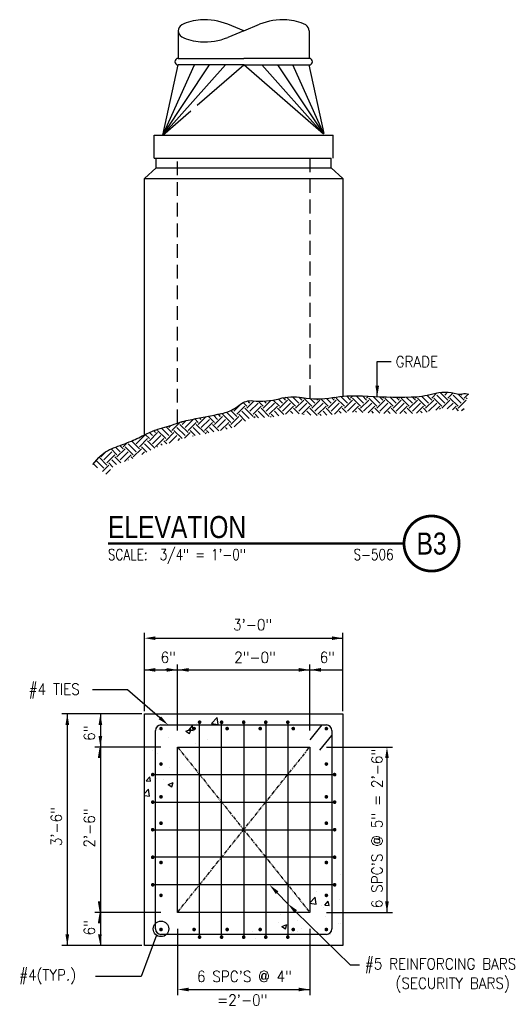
# Model space of a CAD drawing. Header units: inches. Extents: x -9715 to 32893, y -15613 to -1138.
# Tile 257 of 380: x 10437 to 10526, y -11225 to -11047. Entities that reach past the tile are written whole.
import ezdxf
from ezdxf.enums import TextEntityAlignment as Align

# ---------------------------------------------------------------- set-up
doc = ezdxf.new("R2010")
doc.units = ezdxf.units.IN
doc.header["$MEASUREMENT"] = 0
doc.linetypes.add('HIDDEN', pattern=[0.375, 0.25, -0.125])
doc.linetypes.add('PHANTOM2', pattern=[1.25, 0.625, -0.125, 0.125, -0.125, 0.125, -0.125])
doc.layers.get('0').update_dxf_attribs({"color": 252})
for name, color, linetype in [('A-ANNO-TITL', 2, 'Continuous'), ('S-ANNO-TEXT', 2, 'Continuous'), ('S1', 2, 'Continuous'), ('S2', 7, 'Continuous'), ('S3', 4, 'Continuous'), ('S5', 1, 'Continuous'), ('S6', 1, 'Continuous'), ('S7', 2, 'Continuous'), ('S7R', 2, 'Continuous')]:
    doc.layers.add(name, color=color, linetype=linetype)
doc.styles.add('125', font='romans.shx', dxfattribs={"width": 0.8, "height": 2})
doc.styles.add('TEXT', font='romans.shx', dxfattribs={"width": 0.8, "height": 16})
doc.styles.add('Title', font='swiss.ttf', dxfattribs={"width": 0.8})

# ---------------------------------------------------------------- blocks, each defined once
blk = doc.blocks.new('*X274')
at = {"color": 0}
for p, q in [((2651.7, 1484.9), (2657.2, 1490.5)), ((2669.3, 1482.7), (2661, 1491)), ((2666, 1488.2), (2669, 1491.2)), ((2669.3, 1484.9), (2674.9, 1490.5)), ((2450.6, 1476.1), (2446.6, 1480.1)), ((2450.6, 1473.9), (2458.5, 1481.8)), ((2453.9, 1479.4), (2451.5, 1481.8)), ((2468.2, 1476.1), (2462.8, 1481.6)), ((2468.2, 1473.9), (2476.7, 1482.3)), ((2471.6, 1479.4), (2469.4, 1481.6)), ((2485.9, 1476.1), (2479.3, 1482.7)), ((2489.2, 1479.4), (2484.7, 1483.9)), ((2485.9, 1473.9), (2494.8, 1482.7)), ((2492.6, 1482.7), (2490.1, 1485.2)), ((2492.6, 1484.9), (2493.4, 1485.7)), ((2503.6, 1476.1), (2494.8, 1484.9)), ((2506.9, 1479.4), (2500.1, 1486.2)), ((2503.6, 1473.9), (2512.4, 1482.7)), ((2510.2, 1482.7), (2507, 1485.9)), ((2510.2, 1484.9), (2510.7, 1485.4)), ((2521.3, 1476.1), (2512.4, 1484.9)), ((2524.6, 1479.4), (2519.8, 1484.2)), ((2521.3, 1473.9), (2530.1, 1482.7)), ((2527.9, 1482.7), (2526.7, 1483.9)), ((2539, 1476.1), (2531.1, 1484)), ((2542.3, 1479.4), (2537.2, 1484.4)), ((2539, 1473.9), (2547.8, 1482.7)), ((2545.6, 1482.7), (2543.1, 1485.2)), ((2545.6, 1484.9), (2546.5, 1485.8)), ((2556.6, 1476.1), (2547.8, 1484.9)), ((2559.9, 1479.4), (2552.7, 1486.6)), ((2556.6, 1473.9), (2565.5, 1482.7)), ((2563.3, 1482.7), (2558.8, 1487.2)), ((2563.3, 1484.9), (2565.8, 1487.5)), ((2574.3, 1476.1), (2565.5, 1484.9)), ((2577.6, 1479.4), (2569.6, 1487.5)), ((2574.3, 1473.9), (2583.1, 1482.7)), ((2580.9, 1482.7), (2576.4, 1487.2)), ((2580.9, 1484.9), (2582.9, 1486.9)), ((2592, 1476.1), (2583.1, 1484.9)), ((2595.3, 1479.4), (2588.1, 1486.6)), ((2592, 1473.9), (2600.8, 1482.7)), ((2598.6, 1482.7), (2595, 1486.4)), ((2598.6, 1484.9), (2599.9, 1486.2)), ((2609.7, 1476.1), (2600.8, 1484.9)), ((2613, 1479.4), (2606.3, 1486.1)), ((2609.7, 1473.9), (2618.5, 1482.7)), ((2616.3, 1482.7), (2613, 1486)), ((2616.3, 1484.9), (2617.4, 1486)), ((2627.3, 1476.1), (2618.5, 1484.9)), ((2630.7, 1479.4), (2624, 1486)), ((2627.3, 1473.9), (2636.2, 1482.7)), ((2634, 1482.7), (2630.5, 1486.1)), ((2634, 1484.9), (2635.5, 1486.4)), ((2645, 1476.1), (2636.2, 1484.9)), ((2648.3, 1479.4), (2640.7, 1487)), ((2645, 1473.9), (2653.9, 1482.7)), ((2651.7, 1482.7), (2646.4, 1488)), ((2648.3, 1488.2), (2648.5, 1488.4)), ((2662.7, 1476.1), (2653.9, 1484.9)), ((2666, 1479.4), (2657.2, 1488.2)), ((2662.7, 1473.9), (2671.5, 1482.7)), ((2680.4, 1476.1), (2671.5, 1484.9)), ((2683.7, 1479.4), (2674.9, 1488.2)), ((2687, 1482.7), (2680.4, 1489.3)), ((2680.4, 1473.9), (2689.2, 1482.7)), ((2683.7, 1488.2), (2684.9, 1489.4)), ((2687, 1484.9), (2691.4, 1489.3)), ((2690.3, 1483.9), (2689.2, 1484.9)), ((2436.2, 1461.7), (2428.4, 1469.6)), ((2439.5, 1465), (2433.1, 1471.5)), ((2436.2, 1470.6), (2444.3, 1478.6)), ((2439.5, 1467.2), (2448.4, 1476.1)), ((2453, 1462.6), (2445, 1470.6)), ((2457.2, 1465), (2448.4, 1473.9)), ((2453.9, 1470.6), (2462.7, 1479.4)), ((2457.2, 1467.2), (2466, 1476.1)), ((2469.7, 1463.6), (2462.7, 1470.6)), ((2474.9, 1465), (2466, 1473.9)), ((2471.6, 1470.6), (2480.4, 1479.4)), ((2474.9, 1467.2), (2483.7, 1476.1)), ((2485.4, 1465.6), (2480.4, 1470.6)), ((2490.7, 1466.9), (2483.7, 1473.9)), ((2489.2, 1470.6), (2498.1, 1479.4)), ((2492.6, 1467.3), (2501.4, 1476.1)), ((2500.4, 1468.2), (2498.1, 1470.6)), ((2507.6, 1467.6), (2501.4, 1473.9)), ((2506.9, 1470.6), (2515.8, 1479.4)), ((2510.2, 1467.2), (2519.1, 1476.1)), ((2520.2, 1466.1), (2515.8, 1470.6)), ((2527, 1465.9), (2519.1, 1473.9)), ((2524.6, 1470.6), (2533.4, 1479.4)), ((2527.9, 1467.2), (2536.7, 1476.1)), ((2537.6, 1466.4), (2533.4, 1470.6)), ((2543.5, 1467.1), (2536.7, 1473.9)), ((2542.3, 1470.6), (2551.1, 1479.4)), ((2545.8, 1467.4), (2554.4, 1476.1)), ((2553.1, 1468.6), (2551.1, 1470.6)), ((2559.1, 1469.2), (2554.4, 1473.9)), ((2559.9, 1470.6), (2568.8, 1479.4)), ((2565.5, 1469.5), (2572.1, 1476.1)), ((2569.9, 1469.5), (2568.8, 1470.6)), ((2576.8, 1469.2), (2572.1, 1473.9)), ((2577.6, 1470.6), (2586.5, 1479.4)), ((2582.5, 1468.9), (2589.8, 1476.1)), ((2588.4, 1468.6), (2586.5, 1470.6)), ((2595.3, 1468.3), (2589.8, 1473.9)), ((2595.3, 1470.6), (2604.1, 1479.4)), ((2599.6, 1468.2), (2607.5, 1476.1)), ((2606.6, 1468.1), (2604.1, 1470.6)), ((2613.3, 1468), (2607.5, 1473.9)), ((2613, 1470.6), (2621.8, 1479.4)), ((2617.1, 1468), (2625.1, 1476.1)), ((2624.3, 1468), (2621.8, 1470.6)), ((2630.9, 1468.1), (2625.1, 1473.9)), ((2630.7, 1470.6), (2639.5, 1479.4)), ((2635.1, 1468.3), (2642.8, 1476.1)), ((2641.2, 1468.9), (2639.5, 1470.6)), ((2646.9, 1469.7), (2642.8, 1473.9)), ((2648.3, 1470.6), (2657.2, 1479.4)), ((2656.1, 1471.7), (2660.5, 1476.1)), ((2661.4, 1472.9), (2660.5, 1473.9)), ((2668.6, 1473.2), (2674.9, 1479.4)), ((2674.3, 1472.2), (2678.2, 1476.1)), ((2680.9, 1471.1), (2678.2, 1473.9)), ((2684.3, 1471.2), (2686.9, 1473.7)), ((2368.8, 1449.6), (2377.6, 1458.4)), ((2379.9, 1458.4), (2379.3, 1459)), ((2379.9, 1456.2), (2383.9, 1460.2)), ((2383.2, 1452.9), (2392, 1461.7)), ((2386.5, 1449.6), (2395.3, 1458.4)), ((2397.5, 1458.4), (2393.7, 1462.3)), ((2397.5, 1456.2), (2406, 1464.6)), ((2400.8, 1461.7), (2399.2, 1463.3)), ((2400.8, 1452.9), (2409.7, 1461.7)), ((2404.2, 1449.6), (2413, 1458.4)), ((2415.2, 1458.4), (2408.5, 1465.1)), ((2418.5, 1461.7), (2414, 1466.2)), ((2415.2, 1456.2), (2424.1, 1465)), ((2418.5, 1452.9), (2427.4, 1461.7)), ((2421.8, 1465), (2419.5, 1467.4)), ((2421.8, 1467.2), (2422.6, 1468)), ((2421.8, 1449.6), (2430.7, 1458.4)), ((2432.9, 1458.4), (2424.1, 1467.2)), ((2432.9, 1456.2), (2441.7, 1465)), ((2436.8, 1453.5), (2445, 1461.7)), ((2449.1, 1459.8), (2441.7, 1467.2)), ((2458.2, 1463.8), (2459.4, 1465)), ((2463.1, 1463.5), (2459.4, 1467.2)), ((2476.1, 1464.1), (2477.1, 1465)), ((2479.8, 1464.6), (2477.1, 1467.2)), ((2512.9, 1466.8), (2512.4, 1467.2)), ((2531.4, 1466), (2530.1, 1467.2)), ((2347.8, 1444), (2344.4, 1447.5)), ((2344.5, 1438.5), (2353.3, 1447.4)), ((2351.1, 1447.4), (2349.1, 1449.4)), ((2351.1, 1449.6), (2351.9, 1450.4)), ((2362.2, 1440.7), (2353.3, 1449.6)), ((2365.5, 1444), (2357.6, 1452)), ((2362.2, 1438.5), (2371, 1447.4)), ((2368.8, 1447.4), (2362.7, 1453.5)), ((2365.5, 1452.9), (2367.7, 1455.1)), ((2379.9, 1440.7), (2371, 1449.6)), ((2383.2, 1444), (2374.3, 1452.9)), ((2386.5, 1447.4), (2377.6, 1456.2)), ((2382.5, 1441.1), (2388.7, 1447.4)), ((2394.2, 1444.1), (2388.7, 1449.6)), ((2399.8, 1445.1), (2392, 1452.9)), ((2404.2, 1447.4), (2395.3, 1456.2)), ((2405.1, 1446.1), (2406.4, 1447.4)), ((2409.1, 1446.9), (2406.4, 1449.6)), ((2414.6, 1448), (2409.7, 1452.9)), ((2420.1, 1449.1), (2413, 1456.2)), ((2429.2, 1451.1), (2427.4, 1452.9)), ((2434.3, 1452.6), (2430.7, 1456.2)), ((2333.5, 1429.7), (2324.9, 1438.2)), ((2326.8, 1438.5), (2327.7, 1439.4)), ((2330.1, 1435.2), (2339, 1444)), ((2333.5, 1431.9), (2342.3, 1440.7)), ((2344.5, 1440.7), (2339.9, 1445.3)), ((2350.4, 1430.4), (2342.3, 1438.5)), ((2347.8, 1435.2), (2356.7, 1444)), ((2351.1, 1431.9), (2360, 1440.7)), ((2363.5, 1435), (2360, 1438.5)), ((2366, 1435.7), (2374.3, 1444)), ((2375.7, 1438.8), (2377.6, 1440.7)), ((2391.5, 1443.5), (2392, 1444)), ((2291.5, 1420.8), (2297.5, 1426.8)), ((2294.8, 1417.5), (2303.6, 1426.4)), ((2309.1, 1423.1), (2302.6, 1429.6)), ((2312.5, 1426.4), (2307.4, 1431.4)), ((2309.1, 1420.8), (2318, 1429.7)), ((2315.8, 1429.7), (2312.3, 1433.2)), ((2312.5, 1417.5), (2321.3, 1426.4)), ((2315.8, 1431.9), (2320.1, 1436.2)), ((2326.8, 1423.1), (2318, 1431.9)), ((2330.1, 1426.4), (2321.3, 1435.2)), ((2326.8, 1420.8), (2335.7, 1429.7)), ((2341.6, 1426), (2335.7, 1431.9)), ((2336, 1423.3), (2339, 1426.4)), ((2346, 1428.2), (2339, 1435.2)), ((2353.4, 1431.8), (2353.3, 1431.9)), ((2358.4, 1433.5), (2356.7, 1435.2)), ((2294.8, 1408.7), (2286.6, 1416.9)), ((2298.1, 1412), (2289.7, 1420.4)), ((2298.1, 1414.2), (2306.9, 1423.1)), ((2308.6, 1412.5), (2303.6, 1417.5)), ((2313.4, 1414.4), (2306.9, 1420.8)), ((2317.4, 1415.9), (2324.6, 1423.1)), ((2321.5, 1417.4), (2321.3, 1417.5)), ((2326.2, 1419.2), (2324.6, 1420.8)), ((2287.8, 1409.1), (2283.5, 1413.4)), ((2293.3, 1405), (2300.3, 1412)), ((2297.1, 1402.2), (2302, 1407.1)), ((2304.7, 1409.8), (2300.3, 1414.2))]:
    blk.add_line(p, q, dxfattribs=at)
blk = doc.blocks.new('*X259')
at = {"color": 0}
for p, q in [((2607.1, 991), (2607.1, 991)), ((2573.4, 960.2), (2579.3, 966.3)), ((2580.2, 958.7), (2579.3, 966.3)), ((2580.8, 973), (2580.8, 973)), ((2573.4, 959.8), (2580.2, 958.7)), ((2586.5, 957.3), (2586.5, 957.3)), ((2588, 955), (2588, 955)), ((2589.7, 957.5), (2593.5, 962.1)), ((2589.7, 957.5), (2594.4, 957.1)), ((2594.4, 957.1), (2593.5, 962.1)), ((2606.1, 964.3), (2606.1, 964.3)), ((2541.4, 947), (2541.4, 947)), ((2590.1, 945.4), (2590.1, 945.4)), ((2539.8, 938.8), (2539.8, 938.8)), ((2542.8, 934.5), (2548.4, 936.6)), ((2542.8, 934.5), (2546.8, 931.8)), ((2546.8, 931.8), (2548.4, 936.6)), ((2559.8, 941.4), (2559.8, 941.4)), ((2605.1, 937.7), (2605.1, 937.7)), ((2607.2, 937.4), (2607.2, 937.4)), ((2511, 929.2), (2511, 929.2)), ((2522.5, 926.1), (2522.5, 926.1)), ((2553.7, 927.4), (2553.7, 927.4)), ((2560.5, 929.4), (2560.5, 929.4)), ((2564, 932.1), (2564, 932.1)), ((2596.4, 925.6), (2596.4, 925.6)), ((2513.9, 921.4), (2513.9, 921.4)), ((2569.1, 913.9), (2569.1, 913.9))]:
    blk.add_line(p, q, dxfattribs=at)
blk = doc.blocks.new('*X258')
at = {"color": 0}
for p, q in [((2455.9, 1158), (2455.9, 1158)), ((2466.5, 1155.4), (2472.7, 1161.9)), ((2473.6, 1154.3), (2472.7, 1161.9)), ((2405.6, 1151.4), (2405.6, 1151.4)), ((2408.2, 1149), (2408.2, 1149)), ((2425.6, 1154), (2425.6, 1154)), ((2438.5, 1147.1), (2444.1, 1149.3)), ((2438.5, 1147.1), (2442.5, 1144.5)), ((2441.6, 1148.1), (2445.5, 1152.7)), ((2441.6, 1148.1), (2446.4, 1147.7)), ((2442.5, 1144.4), (2444.1, 1149.3)), ((2446.4, 1147.7), (2445.5, 1152.7)), ((2449.8, 1155), (2449.8, 1155)), ((2466.5, 1155.4), (2473.6, 1154.3)), ((2419.1, 1140.2), (2419.1, 1140.2)), ((2461.8, 1138.4), (2461.8, 1138.4)), ((2448.5, 1133.6), (2448.5, 1133.6)), ((2401.9, 1125.6), (2401.9, 1125.6)), ((2404.6, 1122.5), (2404.6, 1122.5)), ((2407.2, 1122.4), (2407.2, 1122.4)), ((2421, 1108), (2421, 1108)), ((2395.3, 1092.9), (2399.2, 1097.5)), ((2400.1, 1092.5), (2399.2, 1097.5)), ((2406.3, 1095.7), (2406.3, 1095.7)), ((2413.8, 1094.9), (2413.8, 1094.9)), ((2393.4, 1079.3), (2397.9, 1084)), ((2395.3, 1092.9), (2400.1, 1092.5)), ((2398.8, 1076.4), (2397.9, 1084)), ((2419, 1089.1), (2424.6, 1091.3)), ((2419, 1089.1), (2423, 1086.4)), ((2423, 1086.4), (2424.6, 1091.3)), ((2393.4, 1077.2), (2398.8, 1076.4)), ((2404.9, 1072), (2404.9, 1072)), ((2405.3, 1069.1), (2405.3, 1069.1))]:
    blk.add_line(p, q, dxfattribs=at)
blk = doc.blocks.new('NAVFAC_Anno_Title_T1')
at = {"color": 0, "linetype": 'ByBlock', "lineweight": -2, "style": 'Title'}
blk.add_attdef('TITLE', (0, 0.5), '', height=2, dxfattribs=at)
at = {"color": 0, "linetype": 'ByBlock', "lineweight": -2, "style": 'TEXT', "width": 0.8}
blk.add_attdef('SCALE', text='', height=1, dxfattribs=at).set_placement((0, -0.5), align=Align.TOP_LEFT)
blk = doc.blocks.new('NAVFAC_Anno_Title_B1')
at = {"const_width": 0.25}
blk.add_lwpolyline([(0, -2.5, -1), (0, 2.5, -1)], format="xyb", close=True, dxfattribs=at)
at = {"color": 0, "linetype": 'ByBlock', "lineweight": -2, "style": 'Title', "width": 0.8}
blk.add_attdef('NUMBER', text='', height=2, dxfattribs=at).set_placement((0, 0), align=Align.MIDDLE_CENTER)
at = {"color": 0, "linetype": 'ByBlock', "lineweight": -2, "style": 'TEXT', "width": 0.8}
blk.add_attdef('CUT_FROM', text='', height=1, dxfattribs=at).set_placement((-3.443, -0.5), align=Align.TOP_RIGHT)

msp = doc.modelspace()

# ---------------------------------------------------------------- linework, layer by layer
at = {"layer": 'A-ANNO-TITL', "const_width": 0.4}
msp.add_lwpolyline([(10453.43526, -11141.64526), (10507.16055, -11141.64526)], dxfattribs=at)
at = {"layer": 'S1', "color": 2}
for p, q in [((10462.19441, -11073.47915), (10462.19441, -11071.72915)), ((10493.94441, -11073.47915), (10493.94441, -11071.72915)), ((10460.06941, -11075.41665), (10462.19441, -11073.47915)), ((10462.19441, -11073.47915), (10493.94441, -11073.47915)), ((10496.06941, -11075.41665), (10493.94441, -11073.47915)), ((10460.06941, -11075.41665), (10496.06941, -11075.41665)), ((10460.06941, -11121.92375), (10460.06941, -11075.41665)), ((10496.06941, -11075.41665), (10496.06941, -11114.91271))]:
    msp.add_line(p, q, dxfattribs=at)
at = {"layer": 'S1', "color": 2, "linetype": 'HIDDEN', "ltscale": 10}
for p, q in [((10466.06941, -11119.78904), (10466.06941, -11071.72915)), ((10490.06941, -11071.72915), (10490.06941, -11115.34892))]:
    msp.add_line(p, q, dxfattribs=at)
at = {"layer": 'S1', "color": 1, "linetype": 'PHANTOM2'}
for p, q in [((10466.06941, -11208.57039), (10490.06941, -11178.57039)), ((10466.06941, -11178.57039), (10490.06941, -11208.57039))]:
    msp.add_line(p, q, dxfattribs=at)
at = {"layer": 'S1', "color": 3}
for p, q in [((10466.06941, -11178.57039), (10490.06941, -11178.57039)), ((10466.06941, -11208.57039), (10466.06941, -11178.57039)), ((10490.06941, -11178.57039), (10490.06941, -11208.57039)), ((10490.06941, -11208.57039), (10466.06941, -11208.57039))]:
    msp.add_line(p, q, dxfattribs=at)
at = {"layer": 'S1', "color": 2}
msp.add_lwpolyline([(10450.7117, -11127.27718), (10451.81941, -11126.04165, -0.126613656), (10454.44441, -11124.29165, 0.015530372), (10457.69441, -11123.04165, 0.023097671), (10460.31941, -11121.79165, -0.055105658), (10462.50691, -11120.91665, 0.01729469), (10465.88191, -11119.85415, -0.039508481), (10468.69441, -11119.10415, 0.006766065), (10474.06941, -11118.04165, 0.041406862), (10475.31941, -11117.66665, 0.078913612), (10477.44441, -11116.41665, -0.202839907), (10479.75691, -11115.72915, 0.094801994), (10484.56941, -11115.35415, -0.111144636), (10488.69441, -11115.16665, 0.088206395), (10494.19441, -11115.16665, -0.05900997), (10499.56941, -11114.85415, 0.019345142), (10508.44441, -11115.04165, 0.06224782), (10512.38191, -11114.47915, -0.133908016), (10516.81941, -11114.47915, 0.133908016), (10517.75691, -11114.47915, -0.165213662), (10518.89624, -11114.549)], format="xyb", dxfattribs=at)
at = {"layer": 'S1', "color": 3}
msp.add_lwpolyline([(10460.06941, -11214.57039), (10460.06941, -11172.57039), (10496.06941, -11172.57039), (10496.06941, -11214.57039)], close=True, dxfattribs=at)
at = {"layer": 'S2', "color": 3}
for p, q in [((10478.06941, -11048.60415), (10475.19441, -11047.41665)), ((10478.06941, -11048.60415), (10480.94441, -11047.41665)), ((10466.20544, -11048.60415), (10466.20544, -11053.60415)), ((10478.06941, -11048.60415), (10475.19441, -11049.79165)), ((10489.93339, -11048.60415), (10489.93339, -11053.60415)), ((10466.19441, -11053.60415), (10478.06941, -11053.60415)), ((10489.94441, -11053.60415), (10478.06941, -11053.60415)), ((10463.38191, -11067.54165), (10466.19441, -11054.79165)), ((10463.38191, -11067.54165), (10469.13191, -11054.79165)), ((10463.38191, -11067.54165), (10471.88191, -11054.79165)), ((10463.38191, -11067.54165), (10474.75691, -11054.79165)), ((10478.06941, -11054.79165), (10466.19441, -11054.79165)), ((10469.6457, -11062.10415), (10478.06941, -11054.79165)), ((10478.06941, -11054.79165), (10489.94441, -11054.79165)), ((10492.54568, -11067.35827), (10478.06941, -11054.79165)), ((10492.57086, -11067.3331), (10481.38191, -11054.79165)), ((10492.59907, -11067.30488), (10484.25691, -11054.79165)), ((10492.63427, -11067.26969), (10487.00691, -11054.79165)), ((10492.6856, -11067.21835), (10489.94441, -11054.79165)), ((10461.81941, -11067.54165), (10494.31941, -11067.54165)), ((10461.81941, -11071.72915), (10461.81941, -11067.54165)), ((10494.31941, -11071.72915), (10494.31941, -11067.54165)), ((10461.81941, -11071.72915), (10493.94441, -11071.72915))]:
    msp.add_line(p, q, dxfattribs=at)
msp.add_lwpolyline([(10463.38191, -11067.54165), (10468.50691, -11063.09271)], dxfattribs=at)
for centre, radius, start, end in [((10467.32361, -11048.54165), 1.11991, 116.7568278, 183.1992153), ((10470.84179, -11055.51953), 8.93455, 93.7534096, 116.7568278), ((10470.97964, -11057.62083), 11.04036, 67.5572466, 93.7534096), ((10485.15918, -11057.62083), 11.04036, 86.2465904, 112.4427534), ((10485.29704, -11055.51953), 8.93455, 63.2431722, 86.2465904), ((10488.81522, -11048.54165), 1.11991, 356.8007847, 63.2431722), ((10467.32361, -11048.66665), 1.11991, 176.8007847, 243.2431722), ((10470.84179, -11041.68876), 8.93455, 243.2431722, 266.2465904), ((10470.97964, -11039.58746), 11.04036, 266.2465904, 292.4427534), ((10466.19441, -11054.1979), 0.59375, 90, 270), ((10489.94441, -11054.1979), 0.59375, 270, 90)]:
    msp.add_arc(centre, radius, start, end, dxfattribs=at)
at = {"layer": 'S3', "color": 4}
for p, q in [((10470.06941, -11213.07039), (10470.06941, -11174.07039)), ((10474.06941, -11213.07039), (10474.06941, -11174.07039)), ((10478.06941, -11174.07039), (10478.06941, -11213.07039)), ((10482.06941, -11174.07039), (10482.06941, -11213.07039)), ((10486.06941, -11174.07039), (10486.06941, -11213.07039)), ((10461.56941, -11183.57039), (10494.56941, -11183.57039)), ((10461.56941, -11188.57039), (10494.56941, -11188.57039)), ((10461.56941, -11193.57039), (10494.56941, -11193.57039)), ((10494.56941, -11198.57039), (10461.56941, -11198.57039)), ((10494.56941, -11203.57039), (10461.56941, -11203.57039))]:
    msp.add_line(p, q, dxfattribs=at)
at = {"layer": 'S3', "color": 3}
for p, q in [((10462.06941, -11211.57039), (10462.06941, -11175.57039)), ((10463.06941, -11174.57039), (10493.06941, -11174.57039)), ((10494.06941, -11175.57039), (10494.06941, -11211.57039)), ((10493.06941, -11212.57039), (10463.06941, -11212.57039))]:
    msp.add_line(p, q, dxfattribs=at)
at = {"layer": 'S3', "color": 3, "linetype": 'Continuous'}
for p, q in [((10490.12899, -11177.26328), (10492.2833, -11174.57039)), ((10491.9151, -11179.15526), (10494.06941, -11176.46236))]:
    msp.add_line(p, q, dxfattribs=at)
at = {"layer": 'S3', "color": 4, "const_width": 0.33333}
for points in [[(10469.90275, -11174.07039, -1), (10470.23608, -11174.07039, -1)], [(10473.90275, -11174.07039, -1), (10474.23608, -11174.07039, -1)], [(10477.90275, -11174.07039, -1), (10478.23608, -11174.07039, -1)], [(10481.90275, -11174.07039, -1), (10482.23608, -11174.07039, -1)], [(10485.90275, -11174.07039, -1), (10486.23608, -11174.07039, -1)], [(10462.90275, -11175.22852, 1), (10463.23608, -11175.22852, 1)], [(10468.90275, -11175.22852, 1), (10469.23608, -11175.22852, 1)], [(10474.90275, -11175.22852, 1), (10475.23608, -11175.22852, 1)], [(10480.90275, -11175.22852, 1), (10481.23608, -11175.22852, 1)], [(10486.90275, -11175.22852, 1), (10487.23608, -11175.22852, 1)], [(10492.90275, -11175.22852, 1), (10493.23608, -11175.22852, 1)], [(10462.90275, -11181.65197, 1), (10463.23608, -11181.65197, 1)], [(10493.23608, -11181.65197, -1), (10492.90275, -11181.65197, -1)], [(10461.40275, -11183.57039, 1), (10461.73608, -11183.57039, 1)], [(10494.40275, -11183.57039, 1), (10494.73608, -11183.57039, 1)], [(10461.40275, -11188.57039, 1), (10461.73608, -11188.57039, 1)], [(10462.90275, -11187.61118, 1), (10463.23608, -11187.61118, 1)], [(10492.90275, -11187.61118, 1), (10493.23608, -11187.61118, 1)], [(10494.40275, -11188.57039, 1), (10494.73608, -11188.57039, 1)], [(10462.90275, -11192.39318, 1), (10463.23608, -11192.39318, 1)], [(10492.90275, -11192.39318, 1), (10493.23608, -11192.39318, 1)], [(10461.40275, -11193.57039, 1), (10461.73608, -11193.57039, 1)], [(10494.40275, -11193.57039, 1), (10494.73608, -11193.57039, 1)], [(10461.40275, -11198.57039, 1), (10461.73608, -11198.57039, 1)], [(10462.90275, -11199.52959, 1), (10463.23608, -11199.52959, 1)], [(10492.90275, -11199.52959, 1), (10493.23608, -11199.52959, 1)], [(10494.40275, -11198.57039, 1), (10494.73608, -11198.57039, 1)], [(10461.40275, -11203.57039, 1), (10461.73608, -11203.57039, 1)], [(10494.40275, -11203.57039, 1), (10494.73608, -11203.57039, 1)], [(10463.23608, -11205.4888, -1), (10462.90275, -11205.4888, -1)], [(10492.90275, -11205.4888, 1), (10493.23608, -11205.4888, 1)], [(10462.90275, -11211.6857, 1), (10463.23608, -11211.6857, 1)], [(10468.90275, -11211.6857, 1), (10469.23608, -11211.6857, 1)], [(10474.90275, -11211.6857, 1), (10475.23608, -11211.6857, 1)], [(10480.90275, -11211.6857, 1), (10481.23608, -11211.6857, 1)], [(10486.90275, -11211.6857, 1), (10487.23608, -11211.6857, 1)], [(10492.90275, -11211.6857, 1), (10493.23608, -11211.6857, 1)], [(10469.90275, -11213.07039, 1), (10470.23608, -11213.07039, 1)], [(10473.90275, -11213.07039, 1), (10474.23608, -11213.07039, 1)], [(10477.90275, -11213.07039, 1), (10478.23608, -11213.07039, 1)], [(10481.90275, -11213.07039, 1), (10482.23608, -11213.07039, 1)], [(10485.90275, -11213.07039, 1), (10486.23608, -11213.07039, 1)]]:
    msp.add_lwpolyline(points, format="xyb", close=True, dxfattribs=at)
at = {"layer": 'S3', "color": 3}
for centre, start, end in [((10463.06941, -11175.57039), 90, 180), ((10493.06941, -11175.57039), 0, 90), ((10463.06941, -11211.57039), 180, 270), ((10493.06941, -11211.57039), 270, 0)]:
    msp.add_arc(centre, 1, start, end, dxfattribs=at)
at = {"layer": 'S5'}
for p, q in [((10460.06941, -11172.07039), (10460.06941, -11157.82039)), ((10496.06941, -11172.07039), (10496.06941, -11157.82039)), ((10462.06941, -11158.82039), (10496.06941, -11158.82039)), ((10466.06941, -11175.57039), (10466.06941, -11163.57039)), ((10490.06941, -11175.57039), (10490.06941, -11163.57039)), ((10460.06941, -11164.57039), (10496.06941, -11164.57039)), ((10459.56941, -11172.57039), (10445.06941, -11172.57039)), ((10446.06941, -11172.57039), (10446.06941, -11214.57039)), ((10452.06941, -11172.57039), (10452.06941, -11214.57039)), ((10463.06941, -11178.57039), (10451.06941, -11178.57039)), ((10463.06941, -11208.57039), (10451.06941, -11208.57039)), ((10459.56941, -11214.57039), (10445.06941, -11214.57039))]:
    msp.add_line(p, q, dxfattribs=at)
msp.add_lwpolyline([(10464.06941, -11164.57039), (10463.88191, -11164.57039)], dxfattribs=at)
for points in [[(10462.06941, -11159.15372), (10462.06941, -11158.48705), (10460.06941, -11158.82039)], [(10494.06941, -11158.48705), (10494.06941, -11159.15372), (10496.06941, -11158.82039)], [(10462.06941, -11164.90372), (10462.06941, -11164.23705), (10460.06941, -11164.57039)], [(10464.06941, -11164.23705), (10464.06941, -11164.90372), (10466.06941, -11164.57039)], [(10468.06941, -11164.90372), (10468.06941, -11164.23705), (10466.06941, -11164.57039)], [(10488.06941, -11164.23705), (10488.06941, -11164.90372), (10490.06941, -11164.57039)], [(10492.06941, -11164.90372), (10492.06941, -11164.23705), (10490.06941, -11164.57039)], [(10445.73608, -11174.57039), (10446.40275, -11174.57039), (10446.06941, -11172.57039)], [(10451.73608, -11174.57039), (10452.40275, -11174.57039), (10452.06941, -11172.57039)], [(10452.40275, -11176.57039), (10451.73608, -11176.57039), (10452.06941, -11178.57039)], [(10451.61108, -11180.57039), (10452.27775, -11180.57039), (10451.94441, -11178.57039)], [(10452.27775, -11206.57039), (10451.61108, -11206.57039), (10451.94441, -11208.57039)], [(10451.61108, -11210.57039), (10452.27775, -11210.57039), (10451.94441, -11208.57039)], [(10446.40275, -11212.57039), (10445.73608, -11212.57039), (10446.06941, -11214.57039)], [(10452.31159, -11212.55731), (10451.64561, -11212.58758), (10452.06941, -11214.57039)]]:
    msp.add_solid(points, dxfattribs=at)
at = {"layer": 'S7', "color": 1}
for p, q in [((10502.30185, -11108.60168), (10504.82211, -11108.60168)), ((10502.30185, -11114.9851), (10502.30185, -11108.60168))]:
    msp.add_line(p, q, dxfattribs=at)
msp.add_solid([(10501.96851, -11112.9851), (10502.63518, -11112.9851), (10502.30185, -11114.9851)], dxfattribs=at)
at = {"layer": 'S7R', "color": 1}
for p, q in [((10456.97272, -11168.19471), (10450.6651, -11168.19471)), ((10462.86172, -11173.2654), (10456.97272, -11168.19471)), ((10493.06941, -11178.57039), (10505.06941, -11178.57039)), ((10504.06941, -11180.57039), (10504.06941, -11208.57039)), ((10484.1447, -11205.01054), (10486.06941, -11207.00789)), ((10487.49706, -11208.40386), (10497.38191, -11218.07039)), ((10493.06941, -11208.57039), (10505.06941, -11208.57039)), ((10466.06941, -11211.57039), (10466.06941, -11223.57039)), ((10490.06941, -11211.57039), (10490.06941, -11223.57039)), ((10462.26415, -11212.72537), (10459.48164, -11220.20952)), ((10497.38191, -11218.07039), (10499.06941, -11218.07039)), ((10459.48164, -11220.20952), (10451.18234, -11220.20952)), ((10468.06941, -11222.57039), (10490.06941, -11222.57039))]:
    msp.add_line(p, q, dxfattribs=at)
msp.add_circle((10463.06941, -11211.57039), 1.40799, dxfattribs=at)
for points in [[(10463.07921, -11173.0128), (10462.64422, -11173.518), (10464.3773, -11174.57039)], [(10503.73608, -11180.57039), (10504.40275, -11180.57039), (10504.06941, -11178.57039)], [(10483.90468, -11205.24184), (10484.38473, -11204.77924), (10482.75691, -11203.57039)], [(10504.40275, -11206.57039), (10503.73608, -11206.57039), (10504.06941, -11208.57039)], [(10487.264, -11208.64218), (10487.73012, -11208.16554), (10486.06714, -11207.00553)], [(10468.06941, -11222.90372), (10468.06941, -11222.23705), (10466.06941, -11222.57039)], [(10488.06941, -11222.23705), (10488.06941, -11222.90372), (10490.06941, -11222.57039)]]:
    msp.add_solid(points, dxfattribs=at)

# ---------------------------------------------------------------- block references
at = {"layer": 'A-ANNO-TITL'}
ref = msp.add_blockref('NAVFAC_Anno_Title_T1', (10453.43526, -11141.64526), dxfattribs=dict(at, xscale=2.000000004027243, yscale=2.000000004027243, zscale=2.000000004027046))
ref.add_attrib('TITLE', 'ELEVATION', (10453.43526, -11140.64526), dxfattribs={"layer": '0', "color": 0, "linetype": 'ByBlock', "lineweight": -2, "height": 4, "style": 'Title', "width": 0.8})
ref.add_attrib('SCALE', 'SCALE:  3/4" = 1\'-0"', dxfattribs={"layer": '0', "color": 0, "linetype": 'ByBlock', "lineweight": -2, "height": 2, "style": 'TEXT', "width": 0.8}).set_placement((10453.43526, -11142.64526), align=Align.TOP_LEFT)
at = {"layer": 'A-ANNO-TITL', "xscale": 2.00000000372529, "yscale": 2.00000000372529, "zscale": 2.000000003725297}
msp.add_blockref('NAVFAC_Anno_Title_B1', (10512.16055, -11141.64526), dxfattribs=at).add_auto_attribs({'NUMBER': 'B3', 'CUT_FROM': 'S-506'})
at = {"layer": 'S6', "color": 1, "xscale": 0.1666666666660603, "yscale": 0.1666666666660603, "zscale": 0.1666666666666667}
for name, p in [('*X274', (10070.23331, -11362.72673)), ('*X258', (10061.17298, -11366.87001)), ('*X259', (10061.17298, -11366.87001))]:
    msp.add_blockref(name, p, dxfattribs=at)

# ---------------------------------------------------------------- texts
at = {"layer": 'S-ANNO-TEXT', "ltscale": 20, "style": '125', "width": 0.9}
for s, height, p in [('GRADE', 2, (10505.64242, -11109.64761)), ('#4 TIES', 2, (10439.06941, -11169.07039)), ('#5 REINFORCING BARS', 2.0000001, (10500.06063, -11218.92307)), ('#4(TYP.)', 2, (10437.33354, -11220.92433)), ('(SECURITY BARS)', 2.0000001, (10505.6122, -11222.43646))]:
    msp.add_text(s, height=height, dxfattribs=at).set_placement(p)
for s, height, p in [('3\'-0"', 2, (10479.69441, -11156.37087)), ('6"', 2, (10464.38191, -11162.30383)), ('2"-0"', 2, (10480.13191, -11162.30383)), ('6"', 2, (10493.25691, -11162.30383)), ('6 SPC\'S @ 4"', 2.0000001, (10478.20588, -11220.19459)), ('=2\'-0"', 2, (10477.81941, -11224.48167))]:
    msp.add_text(s, height=height, dxfattribs=at).set_placement(p, align=Align.MIDDLE)
for s, p in [('6"', (10451.07241, -11177.44539)), ('3\'-6"', (10445.07813, -11196.57039)), ('2\'-6"', (10451.07241, -11196.82039)), ('6"', (10451.07241, -11212.75789))]:
    msp.add_text(s, height=2, rotation=90, dxfattribs=at).set_placement(p)
at = {"layer": 'S-ANNO-TEXT', "ltscale": 20, "style": '125', "width": 0.775112}
msp.add_text('6 SPC\'S @ 5" = 2\'-6"', height=2.0000001, rotation=90, dxfattribs=at).set_placement((10503.25989, -11207.82039), (10503.25989, -11178.88289), align=Align.FIT)

doc.saveas('drawing.dxf')
